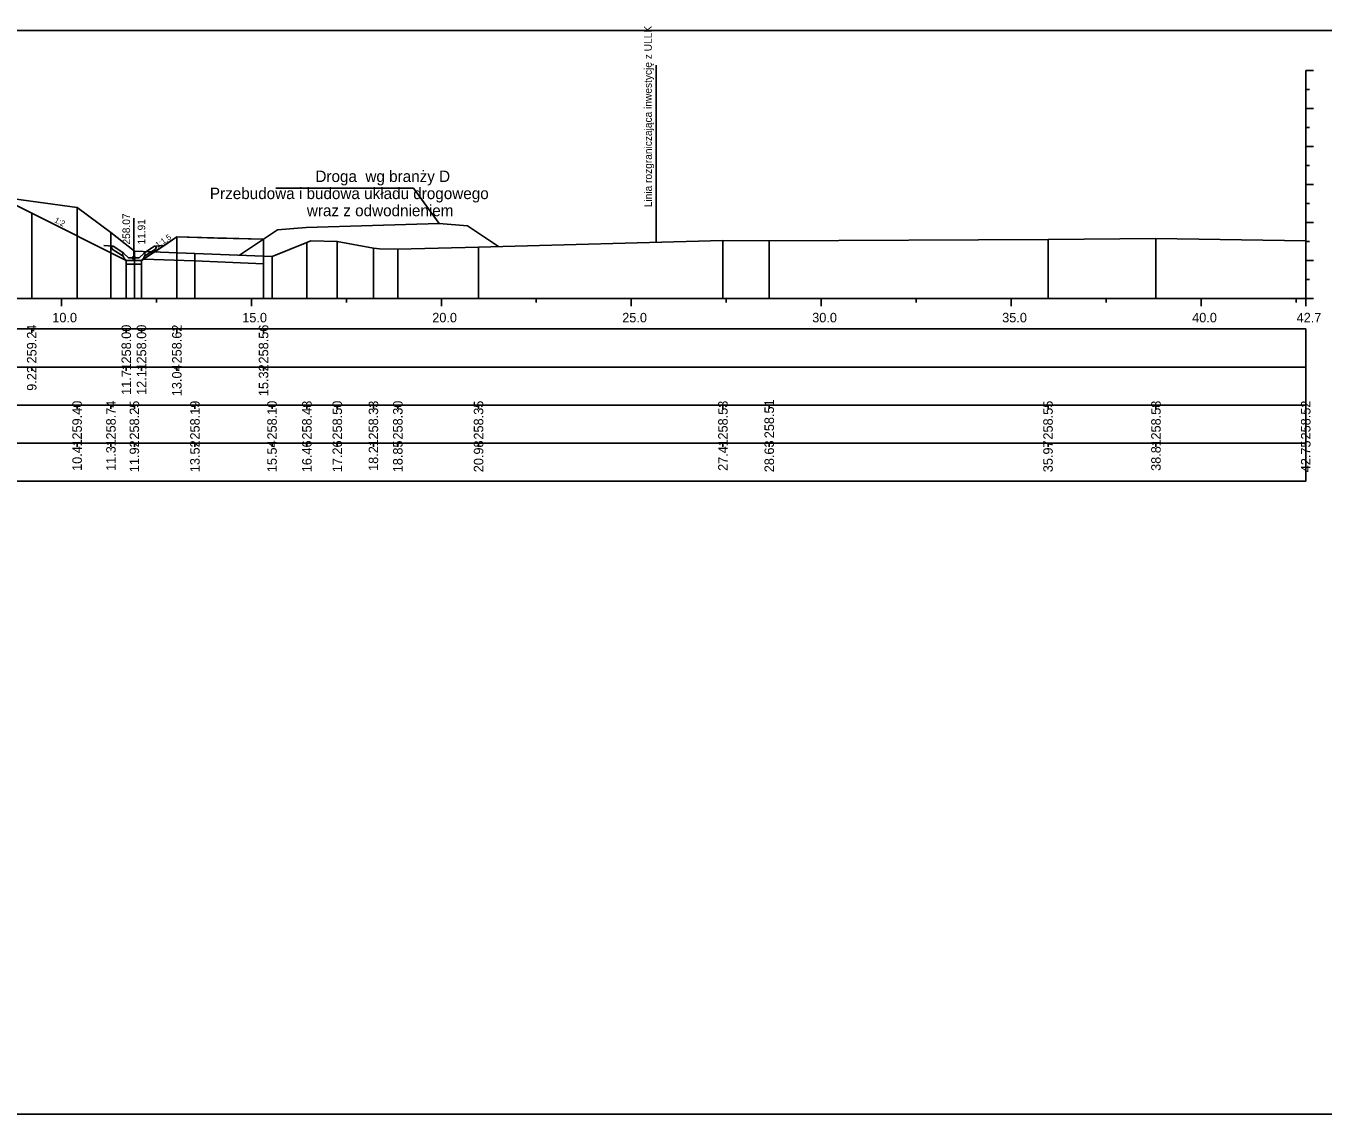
# Model space of a CAD drawing. Extents: x 6516023 to 6560129, y 5513077 to 5529206.
# Drawn here: x 6516959.78 to 6516993.92, y 5514451.16 to 5514479.78 of the extents above; entities that cross this region are included whole.
import ezdxf

# ---------------------------------------------------------------- set-up
doc = ezdxf.new("R2010")
doc.units = 0
for name, color, linetype in [('IR_default', 7, 'Continuous'), ('TOR_PRZEK_P-inne branze', 7, 'Continuous'), ('TOR_PRZEK_P-odwodnienie', 7, 'Continuous'), ('TOR_PRZEK_P-opisy', 7, 'Continuous'), ('TOR_PRZEK_P-tabelka istniejace', 7, 'Continuous'), ('TOR_PRZEK_P-tabelka projektowane', 7, 'Continuous'), ('TOR_PRZEK_P-teren istniejacy', 7, 'Continuous'), ('TOR_PRZEK_P-uklad odniesienia', 7, 'Continuous'), ('TOR_PRZEK_P-warstwa ochronna II', 7, 'Continuous'), ('TOR_PS_T-granica PKP-projektowana', 7, 'Continuous'), ('TOR_PS_T-skarpy projektowane', 7, 'Continuous'), ('TOR_RAMKI-ramka+tabelka 1', 7, 'Continuous')]:
    doc.layers.add(name, color=color, linetype=linetype)

msp = doc.modelspace()

# ---------------------------------------------------------------- linework, layer by layer
at = {"layer": 'IR_default'}
msp.add_lwpolyline([(6516932.304, 5514474.2), (6516934.66, 5514474.176), (6516934.75, 5514474.116), (6516935.245, 5514473.786), (6516935.645, 5514473.786), (6516936.713, 5514474.498), (6516941.734, 5514474.799), (6516942.213, 5514475.118), (6516943.093, 5514475.153), (6516944.463, 5514476.067), (6516947.963, 5514476.067), (6516948.963, 5514476.067), (6516952.463, 5514476.067), (6516953.013, 5514476.068), (6516956.513, 5514476.068), (6516957.598, 5514475.344), (6516959.063, 5514475.286), (6516959.933, 5514474.851), (6516962.421, 5514473.607), (6516962.821, 5514473.607), (6516963.406, 5514473.997), (6516963.751, 5514474.227), (6516964.83, 5514474.198), (6516966.034, 5514474.166)], dxfattribs=at)
at = {"layer": 'TOR_PRZEK_P-inne branze'}
for p, q in [((6516969.979, 5514475.513), (6516966.355, 5514475.513)), ((6516970.655, 5514474.579), (6516969.979, 5514475.513))]:
    msp.add_line(p, q, dxfattribs=at)
msp.add_lwpolyline([(6516965.404, 5514473.746), (6516966.405, 5514474.414), (6516967.155, 5514474.474), (6516968.905, 5514474.526), (6516970.655, 5514474.579), (6516971.405, 5514474.519), (6516972.217, 5514473.977)], dxfattribs=at)
at = {"layer": 'TOR_PRZEK_P-odwodnienie'}
for p, q in [((6516962.621, 5514473.677), (6516962.621, 5514474.721)), ((6516962.312, 5514473.736), (6516962.051, 5514473.91)), ((6516962.356, 5514473.802), (6516962.076, 5514473.989)), ((6516962.886, 5514473.802), (6516963.166, 5514473.989)), ((6516962.93, 5514473.736), (6516963.191, 5514473.91)), ((6516962.323, 5514473.752), (6516962.312, 5514473.736)), ((6516962.313, 5514473.772), (6516962.361, 5514473.796)), ((6516962.356, 5514473.802), (6516962.348, 5514473.79)), ((6516962.481, 5514473.677), (6516962.361, 5514473.796)), ((6516962.431, 5514473.607), (6516962.811, 5514473.607)), ((6516962.481, 5514473.677), (6516962.761, 5514473.677)), ((6516962.761, 5514473.677), (6516962.881, 5514473.796)), ((6516962.881, 5514473.796), (6516962.928, 5514473.772)), ((6516962.886, 5514473.802), (6516962.894, 5514473.79)), ((6516962.919, 5514473.752), (6516962.93, 5514473.736))]:
    msp.add_line(p, q, dxfattribs=at)
for points in [[(6516961.829, 5514474.001), (6516962.076, 5514473.989)], [(6516962.026, 5514473.963), (6516962.076, 5514473.989)], [(6516962.026, 5514473.963), (6516962.051, 5514473.91)], [(6516963.412, 5514474.001), (6516963.166, 5514473.989)], [(6516963.216, 5514473.963), (6516963.166, 5514473.989)], [(6516963.216, 5514473.963), (6516963.191, 5514473.91)], [(6516962.348, 5514473.79), (6516962.313, 5514473.771)], [(6516962.361, 5514473.677), (6516962.313, 5514473.772)], [(6516962.313, 5514473.771), (6516962.323, 5514473.752)], [(6516962.431, 5514473.607), (6516962.361, 5514473.677)], [(6516962.421, 5514473.606), (6516962.42, 5514473.607), (6516962.421, 5514473.606), (6516962.42, 5514473.606), (6516962.421, 5514473.606), (6516962.421, 5514473.606), (6516962.421, 5514473.606), (6516962.421, 5514473.607)], [(6516962.421, 5514473.607), (6516962.421, 5514473.607), (6516962.421, 5514473.607), (6516962.421, 5514473.606), (6516962.421, 5514473.607), (6516962.422, 5514473.606), (6516962.421, 5514473.607), (6516962.422, 5514473.607)], [(6516962.821, 5514473.607), (6516962.421, 5514473.607), (6516962.421, 5514473.507), (6516962.821, 5514473.507), (6516962.821, 5514473.607)], [(6516962.811, 5514473.607), (6516962.881, 5514473.677)], [(6516962.821, 5514473.606), (6516962.82, 5514473.607), (6516962.821, 5514473.606), (6516962.82, 5514473.606), (6516962.821, 5514473.606), (6516962.821, 5514473.606), (6516962.821, 5514473.606), (6516962.821, 5514473.607)], [(6516962.821, 5514473.607), (6516962.821, 5514473.607), (6516962.821, 5514473.607), (6516962.821, 5514473.606), (6516962.821, 5514473.607), (6516962.822, 5514473.606), (6516962.821, 5514473.607), (6516962.822, 5514473.607)], [(6516962.881, 5514473.677), (6516962.928, 5514473.772)], [(6516962.894, 5514473.79), (6516962.929, 5514473.771)], [(6516962.929, 5514473.771), (6516962.919, 5514473.752)]]:
    msp.add_lwpolyline(points, dxfattribs=at)
msp.add_circle((6516962.621, 5514473.677), 0.035, dxfattribs=at)
at = {"layer": 'TOR_PRZEK_P-tabelka istniejace'}
for p, q in [((6516961.127, 5514469.706), (6516961.127, 5514469.806)), ((6516962.018, 5514469.706), (6516962.018, 5514469.806)), ((6516962.634, 5514469.706), (6516962.634, 5514469.806)), ((6516964.228, 5514469.706), (6516964.228, 5514469.806)), ((6516966.257, 5514469.706), (6516966.257, 5514469.806)), ((6516967.175, 5514469.706), (6516967.175, 5514469.806)), ((6516967.975, 5514469.706), (6516967.975, 5514469.806)), ((6516968.925, 5514469.706), (6516968.925, 5514469.806)), ((6516969.568, 5514469.706), (6516969.568, 5514469.806)), ((6516971.693, 5514469.706), (6516971.693, 5514469.806)), ((6516978.124, 5514469.706), (6516978.124, 5514469.806)), ((6516979.343, 5514469.706), (6516979.343, 5514469.806)), ((6516986.68, 5514469.706), (6516986.68, 5514469.806)), ((6516989.521, 5514469.706), (6516989.521, 5514469.806)), ((6516993.463, 5514469.706), (6516993.463, 5514469.806)), ((6516909.663, 5514468.806), (6516993.463, 5514468.806)), ((6516961.127, 5514468.706), (6516961.127, 5514468.806)), ((6516962.018, 5514468.706), (6516962.018, 5514468.806)), ((6516962.634, 5514468.706), (6516962.634, 5514468.806)), ((6516964.228, 5514468.706), (6516964.228, 5514468.806)), ((6516966.257, 5514468.706), (6516966.257, 5514468.806)), ((6516967.175, 5514468.706), (6516967.175, 5514468.806)), ((6516967.975, 5514468.706), (6516967.975, 5514468.806)), ((6516968.925, 5514468.706), (6516968.925, 5514468.806)), ((6516969.568, 5514468.706), (6516969.568, 5514468.806)), ((6516971.693, 5514468.706), (6516971.693, 5514468.806)), ((6516978.124, 5514468.706), (6516978.124, 5514468.806)), ((6516979.343, 5514468.706), (6516979.343, 5514468.806)), ((6516986.68, 5514468.706), (6516986.68, 5514468.806)), ((6516989.521, 5514468.706), (6516989.521, 5514468.806)), ((6516993.463, 5514468.706), (6516993.463, 5514468.806))]:
    msp.add_line(p, q, dxfattribs=at)
for points in [[(6516961.127, 5514475.002), (6516961.127, 5514472.806), (6516961.127, 5514472.676), (6516961.127, 5514472.606)], [(6516962.018, 5514474.344), (6516962.018, 5514472.806), (6516962.018, 5514472.676), (6516962.018, 5514472.606)], [(6516989.521, 5514474.19), (6516989.521, 5514472.806), (6516989.521, 5514472.676), (6516989.521, 5514472.606)], [(6516962.634, 5514473.853), (6516962.634, 5514472.806), (6516962.634, 5514472.676), (6516962.634, 5514472.606)], [(6516967.175, 5514474.082), (6516967.175, 5514472.806), (6516967.175, 5514472.676), (6516967.175, 5514472.606)], [(6516967.975, 5514474.11), (6516967.975, 5514472.806), (6516967.975, 5514472.676), (6516967.975, 5514472.606)], [(6516968.925, 5514473.933), (6516968.925, 5514472.806), (6516968.925, 5514472.676), (6516968.925, 5514472.606)], [(6516969.568, 5514473.909), (6516969.568, 5514472.806), (6516969.568, 5514472.676), (6516969.568, 5514472.606)], [(6516971.693, 5514473.958), (6516971.693, 5514472.806), (6516971.693, 5514472.676), (6516971.693, 5514472.606)], [(6516978.124, 5514474.135), (6516978.124, 5514472.806), (6516978.124, 5514472.676), (6516978.124, 5514472.606)], [(6516979.343, 5514474.121), (6516979.343, 5514472.806), (6516979.343, 5514472.676), (6516979.343, 5514472.606)], [(6516986.68, 5514474.161), (6516986.68, 5514472.806), (6516986.68, 5514472.676), (6516986.68, 5514472.606)], [(6516993.463, 5514474.125), (6516993.463, 5514472.806), (6516993.463, 5514472.676), (6516993.463, 5514472.606)], [(6516964.228, 5514473.795), (6516964.228, 5514472.806), (6516964.228, 5514472.676), (6516964.228, 5514472.606)], [(6516966.257, 5514473.71), (6516966.257, 5514472.806), (6516966.257, 5514472.676), (6516966.257, 5514472.606)]]:
    msp.add_lwpolyline(points, dxfattribs=at)
msp.add_lwpolyline([(6516909.663, 5514469.806), (6516909.663, 5514467.806), (6516993.463, 5514467.806), (6516993.463, 5514469.806)], close=True, dxfattribs=at)
at = {"layer": 'TOR_PRZEK_P-tabelka projektowane'}
for p, q in [((6516959.932, 5514471.706), (6516959.932, 5514471.806)), ((6516959.933, 5514471.706), (6516959.933, 5514471.806)), ((6516962.421, 5514471.706), (6516962.421, 5514471.806)), ((6516962.821, 5514471.706), (6516962.821, 5514471.806)), ((6516963.751, 5514471.706), (6516963.751, 5514471.806)), ((6516966.034, 5514471.706), (6516966.034, 5514471.806)), ((6516909.663, 5514470.806), (6516993.463, 5514470.806)), ((6516959.932, 5514470.706), (6516959.932, 5514470.806)), ((6516959.933, 5514470.706), (6516959.933, 5514470.806)), ((6516962.421, 5514470.706), (6516962.421, 5514470.806)), ((6516962.821, 5514470.706), (6516962.821, 5514470.806)), ((6516963.751, 5514470.706), (6516963.751, 5514470.806)), ((6516966.034, 5514470.706), (6516966.034, 5514470.806))]:
    msp.add_line(p, q, dxfattribs=at)
for points in [[(6516959.932, 5514474.851), (6516959.932, 5514472.806), (6516959.932, 5514472.676), (6516959.932, 5514472.606)], [(6516963.751, 5514474.227), (6516963.751, 5514472.806), (6516963.751, 5514472.676), (6516963.751, 5514472.606)], [(6516966.034, 5514474.166), (6516966.034, 5514472.806), (6516966.034, 5514472.676), (6516966.034, 5514472.606)], [(6516962.421, 5514473.606), (6516962.421, 5514472.806), (6516962.421, 5514472.676), (6516962.421, 5514472.606)], [(6516962.821, 5514473.606), (6516962.821, 5514472.806), (6516962.821, 5514472.676), (6516962.821, 5514472.606)]]:
    msp.add_lwpolyline(points, dxfattribs=at)
msp.add_lwpolyline([(6516909.663, 5514471.806), (6516909.663, 5514469.806), (6516993.463, 5514469.806), (6516993.463, 5514471.806)], close=True, dxfattribs=at)
at = {"layer": 'TOR_PRZEK_P-teren istniejacy'}
msp.add_lwpolyline([(6516959.461, 5514475.228), (6516961.127, 5514475.002), (6516962.018, 5514474.344), (6516962.634, 5514473.853), (6516964.228, 5514473.795), (6516966.257, 5514473.71), (6516967.175, 5514474.082), (6516967.282, 5514474.124), (6516967.975, 5514474.11), (6516968.925, 5514473.933), (6516969.083, 5514473.915), (6516969.568, 5514473.909), (6516971.693, 5514473.958), (6516978.124, 5514474.135), (6516979.343, 5514474.121), (6516986.68, 5514474.161), (6516989.521, 5514474.19), (6516993.463, 5514474.125)], dxfattribs=at)
at = {"layer": 'TOR_PRZEK_P-uklad odniesienia'}
for p, q in [((6516993.463, 5514478.606), (6516993.463, 5514472.606)), ((6516993.663, 5514478.606), (6516993.463, 5514478.606)), ((6516993.563, 5514478.106), (6516993.463, 5514478.106)), ((6516993.663, 5514477.606), (6516993.463, 5514477.606)), ((6516993.563, 5514477.106), (6516993.463, 5514477.106)), ((6516993.663, 5514476.606), (6516993.463, 5514476.606)), ((6516993.563, 5514476.106), (6516993.463, 5514476.106)), ((6516993.663, 5514475.606), (6516993.463, 5514475.606)), ((6516993.563, 5514475.106), (6516993.463, 5514475.106)), ((6516993.663, 5514474.606), (6516993.463, 5514474.606)), ((6516993.563, 5514474.106), (6516993.463, 5514474.106)), ((6516993.663, 5514473.606), (6516993.463, 5514473.606)), ((6516993.563, 5514473.106), (6516993.463, 5514473.106)), ((6516913.463, 5514472.606), (6516993.463, 5514472.606)), ((6516960.713, 5514472.406), (6516960.713, 5514472.606)), ((6516963.213, 5514472.506), (6516963.213, 5514472.606)), ((6516965.713, 5514472.406), (6516965.713, 5514472.606)), ((6516968.213, 5514472.506), (6516968.213, 5514472.606)), ((6516970.713, 5514472.406), (6516970.713, 5514472.606)), ((6516973.213, 5514472.506), (6516973.213, 5514472.606)), ((6516975.713, 5514472.406), (6516975.713, 5514472.606)), ((6516978.213, 5514472.506), (6516978.213, 5514472.606)), ((6516980.713, 5514472.406), (6516980.713, 5514472.606)), ((6516983.213, 5514472.506), (6516983.213, 5514472.606)), ((6516985.713, 5514472.406), (6516985.713, 5514472.606)), ((6516988.213, 5514472.506), (6516988.213, 5514472.606)), ((6516990.713, 5514472.406), (6516990.713, 5514472.606)), ((6516993.213, 5514472.506), (6516993.213, 5514472.606)), ((6516993.463, 5514472.406), (6516993.463, 5514472.606)), ((6516993.663, 5514472.606), (6516993.463, 5514472.606))]:
    msp.add_line(p, q, dxfattribs=at)
at = {"layer": 'TOR_PRZEK_P-warstwa ochronna II'}
msp.add_lwpolyline([(6516932.304, 5514474.2), (6516934.66, 5514474.176), (6516935.245, 5514473.786), (6516935.645, 5514473.786), (6516936.713, 5514474.498), (6516941.735, 5514474.799), (6516942.213, 5514475.118), (6516946.213, 5514475.278), (6516948.463, 5514475.368), (6516950.713, 5514475.458), (6516951.463, 5514475.488), (6516952.713, 5514475.538), (6516952.763, 5514475.537), (6516954.013, 5514475.487), (6516954.763, 5514475.457), (6516959.063, 5514475.285), (6516959.932, 5514474.851), (6516962.421, 5514473.606), (6516962.821, 5514473.606), (6516963.751, 5514474.227), (6516966.034, 5514474.166)], dxfattribs=at)
at = {"layer": 'TOR_PS_T-granica PKP-projektowana'}
msp.add_line((6516976.365, 5514474.087), (6516976.365, 5514478.744), dxfattribs=at)
at = {"layer": 'TOR_PS_T-skarpy projektowane'}
msp.add_lwpolyline([(6516962.878, 5514473.644), (6516964.22, 5514473.595), (6516966.034, 5514473.52)], dxfattribs=at)
at = {"layer": 'TOR_RAMKI-ramka+tabelka 1'}
msp.add_lwpolyline([(6516907.013, 5514479.656), (6517154.513, 5514479.656), (6517154.513, 5514451.156), (6516907.013, 5514451.156)], close=True, dxfattribs=at)

# ---------------------------------------------------------------- texts
at = {"layer": 'TOR_PRZEK_P-inne branze'}
for s, p in [('Droga  wg branży D', (6516967.399, 5514475.673)), ('Przebudowa i budowa układu drogowego', (6516964.622, 5514475.223)), ('wraz z odwodnieniem ', (6516967.174, 5514474.773))]:
    msp.add_text(s, height=0.3, dxfattribs=at).set_placement(p)
at = {"layer": 'TOR_PRZEK_P-odwodnienie'}
for s, p in [('258.07', (6516962.521, 5514474.027)), ('11.91', (6516962.921, 5514474.027))]:
    msp.add_text(s, height=0.2, rotation=90, dxfattribs=at).set_placement(p)
at = {"layer": 'TOR_PRZEK_P-opisy'}
for s, rotation, p in [('1:2', 332.9299, (6516960.515, 5514474.622)), ('1:1,5', 34.0701, (6516963.251, 5514473.936))]:
    msp.add_text(s, height=0.15, rotation=rotation, dxfattribs=at).set_placement(p)
at = {"layer": 'TOR_PRZEK_P-tabelka istniejace'}
for s, p in [('259.40', (6516961.252, 5514468.898)), ('258.74', (6516962.143, 5514468.899)), ('258.25', (6516962.759, 5514468.897)), ('258.19', (6516964.353, 5514468.898)), ('258.10', (6516966.382, 5514468.898)), ('258.48', (6516967.3, 5514468.898)), ('258.50', (6516968.1, 5514468.898)), ('258.33', (6516969.05, 5514468.898)), ('258.30', (6516969.693, 5514468.898)), ('258.35', (6516971.818, 5514468.897)), ('258.53', (6516978.249, 5514468.898)), ('258.51', (6516979.468, 5514468.933)), ('258.55', (6516986.805, 5514468.897)), ('258.58', (6516989.646, 5514468.898)), ('258.52', (6516993.588, 5514468.9)), ('10.41', (6516961.252, 5514468.073)), ('11.31', (6516962.143, 5514468.073)), ('11.92', (6516962.759, 5514468.04)), ('13.52', (6516964.353, 5514468.04)), ('15.54', (6516966.382, 5514468.039)), ('16.46', (6516967.3, 5514468.038)), ('17.26', (6516968.1, 5514468.038)), ('18.21', (6516969.05, 5514468.073)), ('18.85', (6516969.693, 5514468.037)), ('20.98', (6516971.818, 5514468.038)), ('27.41', (6516978.249, 5514468.073)), ('28.63', (6516979.468, 5514468.038)), ('35.97', (6516986.805, 5514468.038)), ('38.81', (6516989.646, 5514468.073)), ('42.75', (6516993.588, 5514468.037))]:
    msp.add_text(s, height=0.25, rotation=90, dxfattribs=at).set_placement(p)
at = {"layer": 'TOR_PRZEK_P-tabelka projektowane'}
for s, p in [('259.24', (6516960.057, 5514470.899)), ('258.00', (6516962.546, 5514470.898)), ('258.00', (6516962.946, 5514470.898)), ('258.62', (6516963.876, 5514470.9)), ('258.56', (6516966.159, 5514470.898)), ('9.22', (6516960.057, 5514470.18)), ('11.71', (6516962.546, 5514470.073)), ('12.11', (6516962.946, 5514470.073)), ('13.04', (6516963.876, 5514470.039)), ('15.32', (6516966.159, 5514470.04))]:
    msp.add_text(s, height=0.25, rotation=90, dxfattribs=at).set_placement(p)
at = {"layer": 'TOR_PRZEK_P-uklad odniesienia'}
for s, p in [('10.0', (6516960.474, 5514471.981)), ('15.0', (6516965.474, 5514471.981)), ('20.0', (6516970.474, 5514471.981)), ('25.0', (6516975.474, 5514471.981)), ('30.0', (6516980.474, 5514471.981)), ('35.0', (6516985.474, 5514471.981)), ('40.0', (6516990.474, 5514471.981)), ('42.7', (6516993.224, 5514471.981))]:
    msp.add_text(s, height=0.25, dxfattribs=at).set_placement(p)
at = {"layer": 'TOR_PS_T-granica PKP-projektowana'}
msp.add_text('Linia rozgraniczająca inwestycję z ULLK', height=0.2, rotation=90.0511, dxfattribs=at).set_placement((6516976.255, 5514475.008))

doc.saveas('drawing.dxf')
